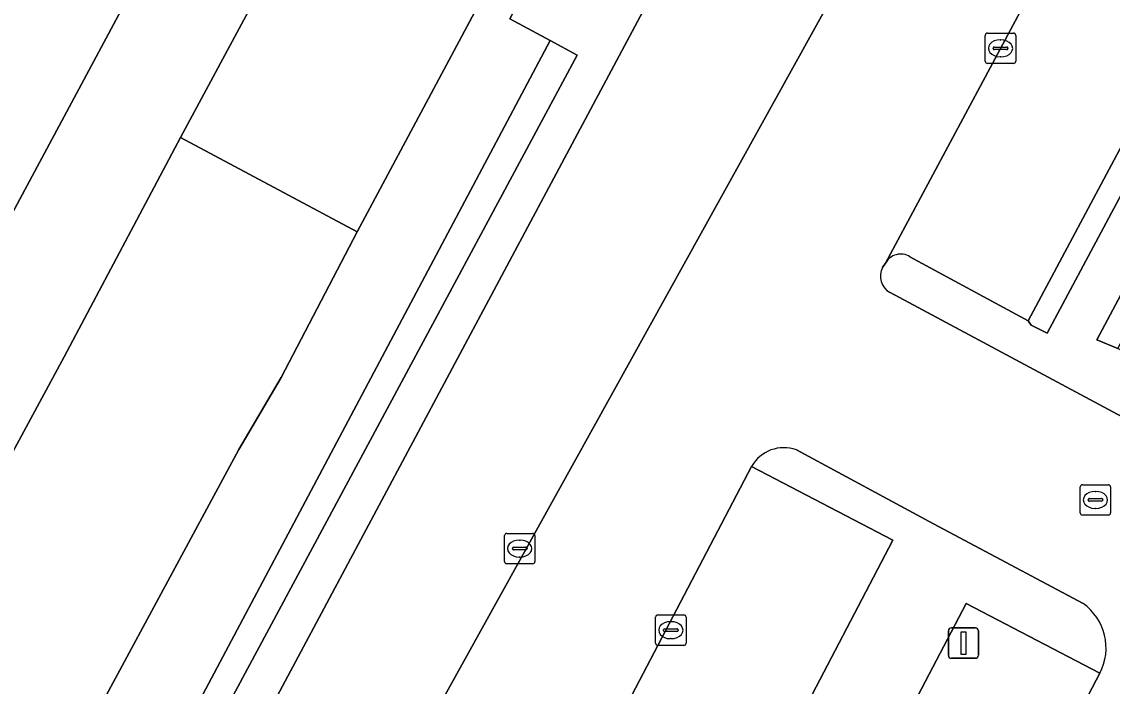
# Model space of a CAD drawing. Extents: x 159489 to 160304, y 383825 to 384531.
# Drawn here: x 159814.07 to 159850, y 384022.53 to 384044.42 of the extents above; entities that cross this region are included whole.
import ezdxf

# ---------------------------------------------------------------- set-up
doc = ezdxf.new("R2010")
doc.units = 0
for name, color, linetype in [('IMGEO_Berm_groen', 7, 'Continuous'), ('IMGEO_Groenvoorziening', 7, 'Continuous'), ('IMGEO_Haag', 7, 'Continuous'), ('IMGEO_Kolk', 7, 'Continuous'), ('IMGEO_Lichtmast', 7, 'Continuous'), ('IMGEO_OVBaan_gesloten', 7, 'Continuous'), ('IMGEO_Parkeervlak_open', 7, 'Continuous'), ('IMGEO_Rijbaan_lokaal_gesloten', 7, 'Continuous'), ('IMGEO_Rijbaan_lokaal_open', 7, 'Continuous'), ('IMGEO_Rioolput', 7, 'Continuous'), ('IMGEO_Verkeerseiland_open', 7, 'Continuous'), ('IMGEO_Voetpad_open', 7, 'Continuous')]:
    doc.layers.add(name, color=color, linetype=linetype)

msp = doc.modelspace()

# ---------------------------------------------------------------- linework, layer by layer
at = {"layer": 'IMGEO_Berm_groen'}
for points in [[(159844.928, 384088.249), (159841.694, 384089.989), (159825.877, 384060.739), (159803.412, 384018.855), (159803.036, 384018.159), (159806.279, 384016.403), (159815.461, 384033.388), (159819.297, 384040.613)], [(159831.482, 384043.804), (159830.144, 384044.526), (159833.045, 384050.053), (159834.573, 384049.218), (159855.048, 384087.89), (159852.694, 384089.13), (159852.642, 384089.035), (159831.002, 384048.525), (159825.117, 384037.509), (159822.613, 384032.7), (159821.217, 384030.334), (159812.088, 384013.422), (159814.096, 384012.326), (159814.597, 384012.024)]]:
    msp.add_lwpolyline(points, close=True, dxfattribs=at)
at = {"layer": 'IMGEO_Groenvoorziening'}
for points in [[(159864.116, 384076.77), (159863.733, 384076.075), (159868.118, 384073.693), (159868.262, 384073.615), (159868.311, 384073.703), (159868.832, 384073.417), (159847.849, 384034.159), (159847.33, 384034.432), (159847.224, 384034.568), (159843.332, 384036.683)], [(159850.179, 384033.662), (159849.485, 384033.948), (159870.159, 384072.714), (159870.692, 384072.419), (159870.643, 384072.32), (159870.785, 384072.243), (159875.188, 384069.861), (159875.582, 384070.553)], [(159842.524, 384036.47), (159842.426, 384036.331)], [(159842.676, 384035.506), (159853.238, 384029.851)], [(159849.035, 384025.258), (159844.105, 384027.879), (159839.591, 384030.317)], [(159838.114, 384029.773), (159842.766, 384027.339), (159838.842, 384019.84), (159837.956, 384020.304), (159836.612, 384017.734), (159837.498, 384017.271), (159830.692, 384004.263), (159833.446, 384002.823), (159845.185, 384025.259), (159849.589, 384022.955)]]:
    msp.add_lwpolyline(points, dxfattribs=at)
msp.add_lwpolyline([(159832.362, 384043.33), (159831.482, 384043.804), (159814.597, 384012.024), (159815.316, 384011.59)], close=True, dxfattribs=at)
for centre, radius, start, end in [((159843.028, 384036.196), 0.574, 58.046, 151.49), ((159842.966, 384036.044), 0.612, 152.0642, 241.6526), ((159839.175, 384029.17), 1.22, 70.0516, 150.3873), ((159847.993, 384023.789), 1.801, 332.4057, 54.646)]:
    msp.add_arc(centre, radius, start, end, dxfattribs=at)
at = {"layer": 'IMGEO_Haag'}
for points in [[(159864.116, 384076.77), (159863.733, 384076.075), (159868.118, 384073.693), (159868.262, 384073.615), (159868.311, 384073.703), (159868.832, 384073.417), (159847.849, 384034.159), (159847.33, 384034.432), (159847.224, 384034.568), (159843.332, 384036.683)], [(159853.863, 384030.088), (159854.54, 384031.322), (159850.179, 384033.662), (159849.485, 384033.948), (159870.159, 384072.714)], [(159842.524, 384036.47), (159842.426, 384036.331)], [(159842.676, 384035.506), (159853.238, 384029.851)], [(159849.035, 384025.258), (159844.105, 384027.879), (159839.591, 384030.317)], [(159838.114, 384029.773), (159842.766, 384027.339), (159838.842, 384019.84), (159837.956, 384020.304), (159836.612, 384017.734), (159837.498, 384017.271), (159830.692, 384004.263), (159833.446, 384002.823), (159845.185, 384025.259), (159849.589, 384022.955)]]:
    msp.add_lwpolyline(points, dxfattribs=at)
msp.add_lwpolyline([(159832.362, 384043.33), (159831.482, 384043.804), (159814.597, 384012.024), (159815.316, 384011.59)], close=True, dxfattribs=at)
for centre, radius, start, end in [((159843.028, 384036.196), 0.574, 58.046, 151.49), ((159842.966, 384036.044), 0.612, 152.0642, 241.6526), ((159839.175, 384029.17), 1.22, 70.0516, 150.3873), ((159847.993, 384023.789), 1.801, 332.4057, 54.646)]:
    msp.add_arc(centre, radius, start, end, dxfattribs=at)
at = {"layer": 'IMGEO_Kolk'}
for p, q in [((159845.815, 384043.125), (159845.815, 384043.977)), ((159845.89, 384044.051), (159846.742, 384044.051)), ((159846.303, 384043.831), (159846.328, 384043.831)), ((159846.816, 384043.977), (159846.816, 384043.125)), ((159846.074, 384043.545), (159846.074, 384043.557)), ((159846.512, 384043.508), (159846.114, 384043.508)), ((159846.117, 384043.594), (159846.515, 384043.594)), ((159846.558, 384043.557), (159846.558, 384043.545)), ((159846.742, 384043.051), (159845.89, 384043.051)), ((159846.326, 384043.271), (159846.301, 384043.271)), ((159830.047, 384027.566), (159830.899, 384027.566)), ((159829.972, 384026.64), (159829.972, 384027.492)), ((159830.46, 384027.346), (159830.485, 384027.346)), ((159830.973, 384027.492), (159830.973, 384026.64)), ((159830.231, 384027.06), (159830.231, 384027.072)), ((159830.669, 384027.023), (159830.271, 384027.023)), ((159830.274, 384027.109), (159830.672, 384027.109)), ((159830.715, 384027.072), (159830.715, 384027.06)), ((159830.899, 384026.566), (159830.047, 384026.566)), ((159830.483, 384026.786), (159830.458, 384026.786)), ((159834.952, 384023.951), (159834.952, 384024.803)), ((159835.027, 384024.877), (159835.879, 384024.877)), ((159835.953, 384024.803), (159835.953, 384023.951)), ((159835.211, 384024.371), (159835.211, 384024.383)), ((159835.649, 384024.334), (159835.251, 384024.334)), ((159835.254, 384024.42), (159835.652, 384024.42)), ((159835.44, 384024.657), (159835.465, 384024.657)), ((159835.695, 384024.383), (159835.695, 384024.371)), ((159835.463, 384024.097), (159835.438, 384024.097)), ((159835.879, 384023.877), (159835.027, 384023.877))]:
    msp.add_line(p, q, dxfattribs=at)
for points in [[(159845.815, 384043.125), (159845.815, 384043.977)], [(159845.89, 384044.051), (159846.742, 384044.051)], [(159846.816, 384043.977), (159846.816, 384043.125)], [(159846.742, 384043.051), (159845.89, 384043.051)], [(159830.047, 384027.566), (159830.899, 384027.566)], [(159829.972, 384026.64), (159829.972, 384027.492)], [(159830.973, 384027.492), (159830.973, 384026.64)], [(159830.899, 384026.566), (159830.047, 384026.566)], [(159834.952, 384023.951), (159834.952, 384024.803)], [(159835.027, 384024.877), (159835.879, 384024.877)], [(159835.953, 384024.803), (159835.953, 384023.951)], [(159835.879, 384023.877), (159835.027, 384023.877)]]:
    msp.add_lwpolyline(points, dxfattribs=at)
for centre, radius, start, end in [((159845.892, 384043.975), 0.0765, 91.552, 178.448), ((159845.892, 384043.975), 0.0765, 91.552, 178.448), ((159846.74, 384043.975), 0.0765, 1.552, 88.448), ((159846.74, 384043.975), 0.0765, 1.552, 88.448), ((159846.114, 384043.554), 0.0403, 85.8775, 175.7526), ((159846.111, 384043.544), 0.0366, 178.938, 274.7102), ((159846.515, 384043.551), 0.043, 264.8664, 352.4533), ((159846.519, 384043.556), 0.0386, 1.7309, 96.639), ((159845.892, 384043.127), 0.0765, 181.552, 268.448), ((159845.892, 384043.127), 0.0765, 181.552, 268.448), ((159846.74, 384043.127), 0.0765, 271.552, 358.448), ((159846.74, 384043.127), 0.0765, 271.552, 358.448), ((159830.049, 384027.49), 0.0765, 91.552, 178.448), ((159830.049, 384027.49), 0.0765, 91.552, 178.448), ((159830.897, 384027.49), 0.0765, 1.552, 88.448), ((159830.897, 384027.49), 0.0765, 1.552, 88.448), ((159830.271, 384027.069), 0.0403, 85.8775, 175.7526), ((159830.268, 384027.059), 0.0366, 178.938, 274.7102), ((159830.672, 384027.066), 0.043, 264.8664, 352.4533), ((159830.676, 384027.071), 0.0386, 1.7309, 96.639), ((159830.049, 384026.642), 0.0765, 181.552, 268.448), ((159830.049, 384026.642), 0.0765, 181.552, 268.448), ((159830.897, 384026.642), 0.0765, 271.552, 358.448), ((159830.897, 384026.642), 0.0765, 271.552, 358.448), ((159835.029, 384024.801), 0.0765, 91.552, 178.448), ((159835.029, 384024.801), 0.0765, 91.552, 178.448), ((159835.877, 384024.801), 0.0765, 1.552, 88.448), ((159835.877, 384024.801), 0.0765, 1.552, 88.448), ((159835.251, 384024.38), 0.0403, 85.8775, 175.7526), ((159835.248, 384024.37), 0.0366, 178.938, 274.7102), ((159835.652, 384024.377), 0.043, 264.8664, 352.4533), ((159835.656, 384024.382), 0.0386, 1.7309, 96.639), ((159835.029, 384023.953), 0.0765, 181.552, 268.448), ((159835.029, 384023.953), 0.0765, 181.552, 268.448), ((159835.877, 384023.953), 0.0765, 271.552, 358.448), ((159835.877, 384023.953), 0.0765, 271.552, 358.448)]:
    msp.add_arc(centre, radius, start, end, dxfattribs=at)
for centre, major_axis, ratio, start_param, end_param in [((159846.302, 384043.551), (-0.387, 0.002), 0.722429, 4.712389, 7.853982), ((159846.327, 384043.551), (-0.39, 0.002), 0.717154, 1.570796, 4.712389), ((159830.459, 384027.066), (-0.387, 0.002), 0.722429, 4.712389, 7.853982), ((159830.484, 384027.066), (-0.39, 0.002), 0.717154, 1.570796, 4.712389), ((159835.439, 384024.377), (-0.387, 0.002), 0.722429, 4.712389, 7.853982), ((159835.464, 384024.377), (-0.39, 0.002), 0.717154, 1.570796, 4.712389)]:
    msp.add_ellipse(centre, major_axis=major_axis, ratio=ratio, start_param=start_param, end_param=end_param, dxfattribs=at)
at = {"layer": 'IMGEO_Lichtmast'}
for p, q in [((159844.599, 384023.55), (159844.599, 384024.35)), ((159844.599, 384024.35), (159844.599, 384023.55)), ((159844.699, 384024.45), (159845.489, 384024.45)), ((159845.489, 384024.45), (159844.699, 384024.45)), ((159845.589, 384024.35), (159845.589, 384023.55)), ((159845.589, 384023.55), (159845.589, 384024.35)), ((159845.489, 384023.45), (159844.699, 384023.45)), ((159844.699, 384023.45), (159845.489, 384023.45))]:
    msp.add_line(p, q, dxfattribs=at)
msp.add_lwpolyline([(159845.019, 384024.325), (159845.169, 384024.325), (159845.169, 384023.575), (159845.019, 384023.575), (159845.019, 384024.325)], dxfattribs=at)
for centre, start, end in [((159844.699, 384024.35), 90, 180), ((159844.699, 384024.35), 90, 180), ((159845.489, 384024.35), 0, 90), ((159845.489, 384024.35), 360, 90), ((159844.699, 384023.55), 180, 270), ((159844.699, 384023.55), 180, 270), ((159845.489, 384023.55), 270, 0), ((159845.489, 384023.55), 270, 0)]:
    msp.add_arc(centre, 0.1, start, end, dxfattribs=at)
at = {"layer": 'IMGEO_OVBaan_gesloten'}
msp.add_lwpolyline([(159848.384, 384094.67), (159844.928, 384088.249), (159819.297, 384040.613), (159825.117, 384037.509), (159831.002, 384048.525), (159852.642, 384089.035), (159852.694, 384089.13), (159854.136, 384091.803), (159856.746, 384096.64)], dxfattribs=at)
msp.add_lwpolyline([(159821.217, 384030.334), (159822.613, 384032.7), (159825.117, 384037.509), (159819.297, 384040.613), (159815.461, 384033.388), (159806.279, 384016.403), (159805.225, 384014.454), (159804.049, 384012.761), (159802.971, 384011.597), (159809.37, 384007.908), (159810.974, 384011.376), (159812.088, 384013.422)], close=True, dxfattribs=at)
at = {"layer": 'IMGEO_Parkeervlak_open'}
for points in [[(159860.731, 384081.261), (159856.005, 384083.747), (159853.831, 384079.76), (159853.355, 384080.02), (159820.158, 384017.866), (159816.486, 384010.875), (159820.356, 384008.411), (159820.795, 384009.203)], [(159826.04, 384006.697), (159830.692, 384004.263), (159837.498, 384017.271), (159836.612, 384017.734), (159837.956, 384020.304), (159838.842, 384019.84), (159842.766, 384027.339), (159838.114, 384029.773)], [(159837.85, 384000.518), (159849.589, 384022.955), (159845.185, 384025.259), (159833.446, 384002.823)]]:
    msp.add_lwpolyline(points, close=True, dxfattribs=at)
msp.add_lwpolyline([(159843.332, 384036.683), (159847.224, 384034.568), (159868.118, 384073.693), (159863.733, 384076.075), (159842.524, 384036.47)], dxfattribs=at)
msp.add_arc((159843.028, 384036.196), 0.574, 58.046, 151.49, dxfattribs=at)
at = {"layer": 'IMGEO_Rijbaan_lokaal_gesloten'}
msp.add_lwpolyline([(159805.875, 384031.899), (159804.558, 384032.564), (159803.752, 384031.078), (159805.339, 384030.131), (159802.79, 384025.429), (159801.167, 384026.309), (159799.393, 384023.037), (159797.098, 384018.803), (159801.988, 384016.22), (159803.036, 384018.159), (159803.412, 384018.855), (159825.877, 384060.739), (159841.694, 384089.989)], dxfattribs=at)
at = {"layer": 'IMGEO_Rijbaan_lokaal_open'}
for points in [[(159924.166, 383992.613), (159924.407, 383993.048), (159924.848, 383992.806), (159949.785, 384039.937), (159950.655, 384041.723), (159930.832, 384049.607), (159906.699, 384059.247), (159896.701, 384064.643), (159897.125, 384065.394), (159895.181, 384066.435), (159894.767, 384065.643), (159861.826, 384083.349), (159860.731, 384081.261), (159820.795, 384009.203), (159827.743, 384004.781), (159829.246, 384003.895), (159829.923, 384003.496), (159832.481, 384002.124)], [(159842.426, 384036.331), (159842.524, 384036.47), (159863.733, 384076.075), (159864.116, 384076.77)], [(159853.238, 384029.851), (159842.676, 384035.506)], [(159839.591, 384030.317), (159844.105, 384027.879), (159849.035, 384025.258)], [(159849.589, 384022.955), (159837.85, 384000.518), (159833.446, 384002.823), (159830.692, 384004.263), (159826.04, 384006.697), (159838.114, 384029.773)]]:
    msp.add_lwpolyline(points, dxfattribs=at)
for centre, radius, start, end in [((159842.966, 384036.044), 0.612, 152.0642, 241.6526), ((159839.175, 384029.17), 1.22, 70.0516, 150.3873), ((159847.993, 384023.789), 1.801, 332.4057, 54.646)]:
    msp.add_arc(centre, radius, start, end, dxfattribs=at)
at = {"layer": 'IMGEO_Rioolput'}
for p, q in [((159848.944, 384028.243), (159848.944, 384029.095)), ((159849.019, 384029.169), (159849.871, 384029.169)), ((159849.945, 384029.095), (159849.945, 384028.243)), ((159849.203, 384028.663), (159849.203, 384028.675)), ((159849.641, 384028.626), (159849.243, 384028.626)), ((159849.246, 384028.712), (159849.644, 384028.712)), ((159849.432, 384028.949), (159849.457, 384028.949)), ((159849.687, 384028.675), (159849.687, 384028.663)), ((159849.455, 384028.389), (159849.43, 384028.389)), ((159849.871, 384028.169), (159849.019, 384028.169))]:
    msp.add_line(p, q, dxfattribs=at)
for points in [[(159848.944, 384028.243), (159848.944, 384029.095)], [(159849.019, 384029.169), (159849.871, 384029.169)], [(159849.945, 384029.095), (159849.945, 384028.243)], [(159849.871, 384028.169), (159849.019, 384028.169)]]:
    msp.add_lwpolyline(points, dxfattribs=at)
for centre, radius, start, end in [((159849.021, 384029.093), 0.0765, 91.552, 178.448), ((159849.021, 384029.093), 0.0765, 91.552, 178.448), ((159849.869, 384029.093), 0.0765, 1.552, 88.448), ((159849.869, 384029.093), 0.0765, 1.552, 88.448), ((159849.243, 384028.672), 0.0403, 85.8775, 175.7526), ((159849.24, 384028.662), 0.0366, 178.938, 274.7102), ((159849.644, 384028.669), 0.043, 264.8664, 352.4533), ((159849.648, 384028.674), 0.0386, 1.7309, 96.639), ((159849.021, 384028.245), 0.0765, 181.552, 268.448), ((159849.021, 384028.245), 0.0765, 181.552, 268.448), ((159849.869, 384028.245), 0.0765, 271.552, 358.448), ((159849.869, 384028.245), 0.0765, 271.552, 358.448)]:
    msp.add_arc(centre, radius, start, end, dxfattribs=at)
for centre, major_axis, ratio, start_param, end_param in [((159849.431, 384028.669), (-0.387, 0.002), 0.722429, 4.712389, 7.853982), ((159849.456, 384028.669), (-0.39, 0.002), 0.717154, 1.570796, 4.712389)]:
    msp.add_ellipse(centre, major_axis=major_axis, ratio=ratio, start_param=start_param, end_param=end_param, dxfattribs=at)
at = {"layer": 'IMGEO_Verkeerseiland_open'}
for points in [[(159868.118, 384073.693), (159847.224, 384034.568), (159847.33, 384034.432), (159847.849, 384034.159), (159868.832, 384073.417), (159868.311, 384073.703), (159868.262, 384073.615)], [(159850.179, 384033.662), (159870.785, 384072.243), (159870.643, 384072.32), (159870.692, 384072.419), (159870.159, 384072.714), (159849.485, 384033.948)]]:
    msp.add_lwpolyline(points, close=True, dxfattribs=at)
at = {"layer": 'IMGEO_Voetpad_open'}
msp.add_lwpolyline([(159853.355, 384080.02), (159852.176, 384080.661), (159835.25, 384048.848), (159834.573, 384049.218), (159833.045, 384050.053), (159830.144, 384044.526), (159831.482, 384043.804), (159832.362, 384043.33), (159815.316, 384011.59), (159816.221, 384011.044), (159816.486, 384010.875), (159820.158, 384017.866)], close=True, dxfattribs=at)

doc.saveas('drawing.dxf')
